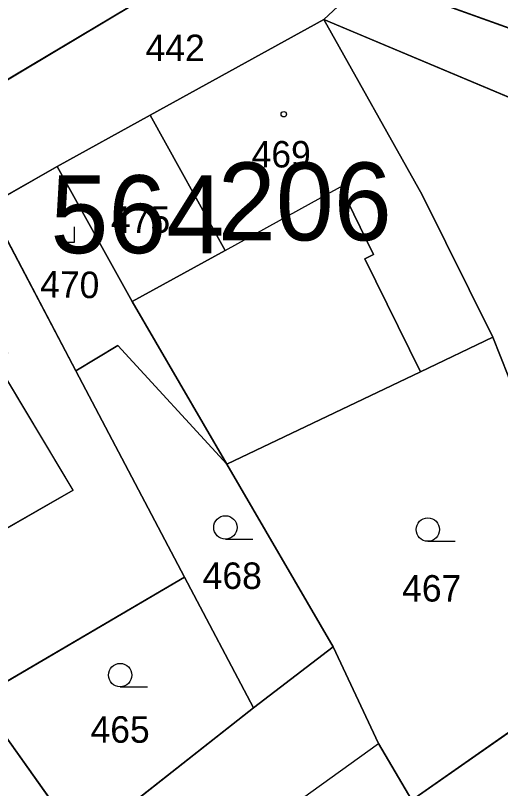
# Model space of a CAD drawing. Extents: x -689422 to -685210, y -987725 to -982160.
# Drawn here: x -687096.71 to -687065.61, y -985586.62 to -985537 of the extents above; entities that cross this region are included whole.
import ezdxf

# ---------------------------------------------------------------- set-up
doc = ezdxf.new("R2010")
doc.units = 0
for name, color, linetype in [('KN_Budovy', 7, 'Continuous'), ('KN_Budovy_cisla_domovni', 7, 'Continuous'), ('KN_Hranice_parcel', 7, 'Continuous'), ('KN_Hranice_parcel_vnitrni_kresba', 7, 'Continuous'), ('KN_Parcelni cisla', 7, 'Continuous'), ('KN_Polygon parcely', 7, 'Continuous'), ('KN_POZEMKY_OSTATNI PLOCHA', 7, 'Continuous'), ('KN_POZEMKY_ZAHRADA', 7, 'Continuous'), ('KN_POZEMKY_ZASTAVENA PLOCHA', 7, 'Continuous'), ('KN_VYUZITI_12_zastavena plocha_spolecny dvur', 7, 'Continuous'), ('KN_VYUZITI_13_zastavena plocha_zboreniste', 7, 'Continuous'), ('KN_VYUZITI_17_ostatni plocha_ostatni komunikace', 7, 'Continuous'), ('KN_Značky budov', 7, 'Continuous'), ('KN_Značky kultur', 7, 'Continuous')]:
    doc.layers.add(name, color=color, linetype=linetype)

msp = doc.modelspace()

# ---------------------------------------------------------------- linework, layer by layer
at = {"layer": 'KN_Budovy'}
for points in [[(-687070.74, -985559.87), (-687066.1, -985557.65), (-687070.64, -985548.52), (-687076.95, -985537.26), (-687088.07, -985543.4), (-687083.26, -985552.08), (-687075.88, -985548), (-687073.75, -985552.35), (-687074.31, -985552.63)], [(-687094.04, -985546.69), (-687089.23, -985555.37), (-687083.26, -985552.08), (-687088.07, -985543.4)], [(-687109.16, -985566.12), (-687102.98, -985562.29), (-687098.28, -985570.48), (-687093.02, -985567.46), (-687098.02, -985559.13), (-687097.2, -985558.64), (-687102.8, -985549.29), (-687114.92, -985556.83)]]:
    msp.add_lwpolyline(points, close=True, dxfattribs=at)
at = {"layer": 'KN_Hranice_parcel'}
for p, q in [((-687073.7, -985534.22), (-687076.95, -985537.26)), ((-687088.07, -985543.4), (-687076.95, -985537.26)), ((-687094.04, -985546.69), (-687088.07, -985543.4)), ((-687094.04, -985546.69), (-687098.43, -985549.2)), ((-687089.23, -985555.37), (-687094.04, -985546.69)), ((-687092.85, -985559.8), (-687098.43, -985549.2)), ((-687083.16, -985565.81), (-687089.23, -985555.37)), ((-687065.12, -985560.13), (-687066.1, -985557.65)), ((-687085.87, -985573.06), (-687092.85, -985559.8)), ((-687083.16, -985565.81), (-687076.35, -985577.52)), ((-687085.87, -985573.06), (-687099.01, -985580.76)), ((-687081.46, -985581.44), (-687085.87, -985573.06)), ((-687081.46, -985581.44), (-687076.35, -985577.52)), ((-687071.29, -985587.37), (-687059.33, -985578.98))]:
    msp.add_line(p, q, dxfattribs=at)
for points in [[(-687073.7, -985534.22), (-687072.41, -985535.16), (-687051.41, -985542.71), (-687046.54, -985546.42), (-687043.3, -985550)], [(-687087.28, -985535.17), (-687098.47, -985541.86), (-687106.07, -985547.14)], [(-687076.95, -985537.26), (-687060.65, -985544.11), (-687048.47, -985548.44), (-687046.97, -985554.94)], [(-687076.95, -985537.26), (-687070.64, -985548.52), (-687066.1, -985557.65)], [(-687088.07, -985543.4), (-687083.26, -985552.08), (-687089.23, -985555.37)], [(-687066.1, -985557.65), (-687070.74, -985559.87), (-687083.16, -985565.81)], [(-687083.16, -985565.81), (-687090.15, -985558.19), (-687092.85, -985559.8)], [(-687076.35, -985577.52), (-687073.44, -985583.74), (-687071.29, -985587.37)], [(-687097.8, -985582.67), (-687092.47, -985590.12), (-687081.46, -985581.44)]]:
    msp.add_lwpolyline(points, dxfattribs=at)
at = {"layer": 'KN_Hranice_parcel_vnitrni_kresba'}
for p, q in [((-687083.26, -985552.08), (-687075.88, -985548)), ((-687073.75, -985552.35), (-687075.88, -985548)), ((-687074.31, -985552.63), (-687073.75, -985552.35)), ((-687070.74, -985559.87), (-687074.31, -985552.63)), ((-687093.02, -985567.46), (-687098.02, -985559.13)), ((-687093.02, -985567.46), (-687098.28, -985570.48))]:
    msp.add_line(p, q, dxfattribs=at)
msp.add_lwpolyline([(-687086.51, -985597.51), (-687088.58, -985594.64), (-687073.44, -985583.74)], dxfattribs=at)
at = {"layer": 'KN_Polygon parcely'}
for points in [[(-687104.85, -985530.45), (-687115.32, -985537.64), (-687106.89, -985547.71), (-687106.07, -985547.14), (-687098.47, -985541.86), (-687087.28, -985535.17), (-687092.24, -985528.73), (-687094.94, -985525.21), (-687095.96, -985523.84), (-687100.81, -985527.47)], [(-687038.59, -985547.71), (-687034.31, -985544.89), (-687037.31, -985532.78), (-687037.54, -985531.84), (-687045.72, -985536.47), (-687048.14, -985531.54), (-687050.35, -985533.79), (-687054.69, -985530.4), (-687056.06, -985532.08), (-687059.67, -985529.26), (-687065.92, -985529.36), (-687073.7, -985534.22), (-687072.41, -985535.16), (-687051.41, -985542.71), (-687046.54, -985546.42), (-687043.3, -985550)], [(-687045.59, -985560.75), (-687044.62, -985563.83), (-687042.68, -985569.98), (-687042.01, -985587.1), (-687043.79, -985613.66), (-687040.68, -985610.26), (-687040.17, -985569.3), (-687040.35, -985566.72), (-687042.41, -985555.55), (-687043.3, -985550), (-687046.54, -985546.42), (-687051.41, -985542.71), (-687072.41, -985535.16), (-687073.7, -985534.22), (-687076.95, -985537.26), (-687060.65, -985544.11), (-687048.47, -985548.44), (-687046.97, -985554.94), (-687045.09, -985554.55), (-687044.04, -985560.25)], [(-687083.26, -985552.08), (-687089.23, -985555.37), (-687083.16, -985565.81), (-687070.74, -985559.87), (-687066.1, -985557.65), (-687070.64, -985548.52), (-687076.95, -985537.26), (-687088.07, -985543.4)], [(-687070.64, -985548.52), (-687066.1, -985557.65), (-687065.12, -985560.13), (-687060.23, -985558.69), (-687046.97, -985554.94), (-687048.47, -985548.44), (-687060.65, -985544.11), (-687076.95, -985537.26)], [(-687094.04, -985546.69), (-687089.23, -985555.37), (-687083.26, -985552.08), (-687088.07, -985543.4)], [(-687089.23, -985555.37), (-687094.04, -985546.69), (-687098.43, -985549.2), (-687092.85, -985559.8), (-687090.15, -985558.19), (-687083.16, -985565.81)], [(-687114.92, -985556.83), (-687109.16, -985566.12), (-687106.46, -985570.01), (-687101.4, -985577.08), (-687100.47, -985578.45), (-687099.01, -985580.76), (-687085.87, -985573.06), (-687092.85, -985559.8), (-687098.43, -985549.2), (-687102.8, -985549.29)], [(-687071.29, -985587.37), (-687059.33, -985578.98), (-687062.51, -985568.49), (-687065.12, -985560.13), (-687066.1, -985557.65), (-687070.74, -985559.87), (-687083.16, -985565.81), (-687076.35, -985577.52), (-687073.44, -985583.74)], [(-687092.85, -985559.8), (-687085.87, -985573.06), (-687081.46, -985581.44), (-687076.35, -985577.52), (-687083.16, -985565.81), (-687090.15, -985558.19)], [(-687081.46, -985581.44), (-687085.87, -985573.06), (-687099.01, -985580.76), (-687097.8, -985582.67), (-687092.47, -985590.12)], [(-687118.07, -985589.66), (-687108.58, -985606.46), (-687107.16, -985609.24), (-687101, -985605.44), (-687096.61, -985602.74), (-687095.32, -985601.94), (-687094.76, -985602.74), (-687086.51, -985597.51), (-687077.78, -985591.69), (-687071.29, -985587.37), (-687073.44, -985583.74), (-687076.35, -985577.52), (-687081.46, -985581.44), (-687092.47, -985590.12), (-687097.8, -985582.67), (-687104.9, -985586.4), (-687106.66, -985583.31)], [(-687090.95, -985608.77), (-687091.45, -985612.08), (-687092.8, -985612.21), (-687093.85, -985612.88), (-687093.98, -985612.66), (-687102.51, -985617.64), (-687098.8, -985624.36), (-687088.43, -985616.99), (-687087.57, -985616.37), (-687071.26, -985604.73), (-687065.16, -985600.6), (-687052.96, -985595.21), (-687055.34, -985588.68), (-687059.33, -985578.98), (-687071.29, -985587.37), (-687077.78, -985591.69), (-687086.51, -985597.51), (-687083.04, -985602.76), (-687082.74, -985603.49)]]:
    msp.add_lwpolyline(points, close=True, dxfattribs=at)
for points in [[(-687098.43, -985549.2), (-687094.04, -985546.69), (-687088.07, -985543.4), (-687076.95, -985537.26), (-687073.7, -985534.22)], [(-687087.28, -985535.17), (-687098.47, -985541.86)]]:
    msp.add_lwpolyline(points, dxfattribs=at)
at = {"layer": 'KN_POZEMKY_OSTATNI PLOCHA'}
for p, q in [((-687076.95, -985537.26), (-687073.7, -985534.22)), ((-687073.7, -985534.22), (-687076.95, -985537.26)), ((-687098.47, -985541.86), (-687087.28, -985535.17)), ((-687072.41, -985535.16), (-687051.41, -985542.71)), ((-687076.95, -985537.26), (-687088.07, -985543.4)), ((-687060.65, -985544.11), (-687076.95, -985537.26)), ((-687088.07, -985543.4), (-687094.04, -985546.69)), ((-687094.04, -985546.69), (-687098.43, -985549.2))]:
    msp.add_line(p, q, dxfattribs=at)
at = {"layer": 'KN_POZEMKY_ZAHRADA'}
for p, q in [((-687051.41, -985542.71), (-687072.41, -985535.16)), ((-687070.74, -985559.87), (-687066.1, -985557.65)), ((-687066.1, -985557.65), (-687065.12, -985560.13)), ((-687092.85, -985559.8), (-687090.15, -985558.19)), ((-687090.15, -985558.19), (-687083.16, -985565.81)), ((-687085.87, -985573.06), (-687092.85, -985559.8)), ((-687083.16, -985565.81), (-687070.74, -985559.87)), ((-687076.35, -985577.52), (-687083.16, -985565.81)), ((-687083.16, -985565.81), (-687076.35, -985577.52)), ((-687099.01, -985580.76), (-687085.87, -985573.06)), ((-687085.87, -985573.06), (-687081.46, -985581.44)), ((-687081.46, -985581.44), (-687085.87, -985573.06)), ((-687076.35, -985577.52), (-687081.46, -985581.44)), ((-687073.44, -985583.74), (-687076.35, -985577.52)), ((-687059.33, -985578.98), (-687071.29, -985587.37)), ((-687081.46, -985581.44), (-687092.47, -985590.12)), ((-687092.47, -985590.12), (-687097.8, -985582.67)), ((-687071.29, -985587.37), (-687073.44, -985583.74))]:
    msp.add_line(p, q, dxfattribs=at)
at = {"layer": 'KN_POZEMKY_ZASTAVENA PLOCHA'}
for p, q in [((-687087.28, -985535.17), (-687098.47, -985541.86)), ((-687088.07, -985543.4), (-687076.95, -985537.26)), ((-687076.95, -985537.26), (-687070.64, -985548.52)), ((-687076.95, -985537.26), (-687060.65, -985544.11)), ((-687070.64, -985548.52), (-687076.95, -985537.26)), ((-687094.04, -985546.69), (-687088.07, -985543.4)), ((-687083.26, -985552.08), (-687088.07, -985543.4)), ((-687088.07, -985543.4), (-687083.26, -985552.08)), ((-687098.43, -985549.2), (-687094.04, -985546.69)), ((-687094.04, -985546.69), (-687089.23, -985555.37)), ((-687089.23, -985555.37), (-687094.04, -985546.69)), ((-687070.64, -985548.52), (-687066.1, -985557.65)), ((-687066.1, -985557.65), (-687070.64, -985548.52)), ((-687092.85, -985559.8), (-687098.43, -985549.2)), ((-687098.43, -985549.2), (-687092.85, -985559.8)), ((-687089.23, -985555.37), (-687083.26, -985552.08)), ((-687083.26, -985552.08), (-687089.23, -985555.37)), ((-687083.16, -985565.81), (-687089.23, -985555.37)), ((-687089.23, -985555.37), (-687083.16, -985565.81)), ((-687066.1, -985557.65), (-687070.74, -985559.87)), ((-687065.12, -985560.13), (-687066.1, -985557.65)), ((-687090.15, -985558.19), (-687092.85, -985559.8)), ((-687083.16, -985565.81), (-687090.15, -985558.19)), ((-687092.85, -985559.8), (-687085.87, -985573.06)), ((-687070.74, -985559.87), (-687083.16, -985565.81)), ((-687085.87, -985573.06), (-687099.01, -985580.76)), ((-687081.46, -985581.44), (-687076.35, -985577.52)), ((-687076.35, -985577.52), (-687073.44, -985583.74)), ((-687071.29, -985587.37), (-687059.33, -985578.98)), ((-687092.47, -985590.12), (-687081.46, -985581.44)), ((-687097.8, -985582.67), (-687092.47, -985590.12)), ((-687073.44, -985583.74), (-687071.29, -985587.37))]:
    msp.add_line(p, q, dxfattribs=at)
at = {"layer": 'KN_VYUZITI_12_zastavena plocha_spolecny dvur'}
for p, q in [((-687098.43, -985549.2), (-687094.04, -985546.69)), ((-687094.04, -985546.69), (-687089.23, -985555.37)), ((-687092.85, -985559.8), (-687098.43, -985549.2)), ((-687089.23, -985555.37), (-687083.16, -985565.81)), ((-687090.15, -985558.19), (-687092.85, -985559.8)), ((-687083.16, -985565.81), (-687090.15, -985558.19))]:
    msp.add_line(p, q, dxfattribs=at)
at = {"layer": 'KN_VYUZITI_13_zastavena plocha_zboreniste'}
for p, q in [((-687076.95, -985537.26), (-687060.65, -985544.11)), ((-687070.64, -985548.52), (-687076.95, -985537.26)), ((-687066.1, -985557.65), (-687070.64, -985548.52)), ((-687065.12, -985560.13), (-687066.1, -985557.65))]:
    msp.add_line(p, q, dxfattribs=at)
at = {"layer": 'KN_VYUZITI_17_ostatni plocha_ostatni komunikace'}
for p, q in [((-687076.95, -985537.26), (-687073.7, -985534.22)), ((-687073.7, -985534.22), (-687076.95, -985537.26)), ((-687098.47, -985541.86), (-687087.28, -985535.17)), ((-687072.41, -985535.16), (-687051.41, -985542.71)), ((-687076.95, -985537.26), (-687088.07, -985543.4)), ((-687060.65, -985544.11), (-687076.95, -985537.26)), ((-687088.07, -985543.4), (-687094.04, -985546.69)), ((-687094.04, -985546.69), (-687098.43, -985549.2))]:
    msp.add_line(p, q, dxfattribs=at)
at = {"layer": 'KN_Značky budov'}
for centre in [(-687079.507, -985543.339), (-687088.697, -985547.519)]:
    msp.add_circle(centre, 0.175, dxfattribs=at)
at = {"layer": 'KN_Značky kultur'}
for p, q in [((-687092.92, -985551.56), (-687092.92, -985550.56)), ((-687093.921, -985551.56), (-687092.92, -985551.56)), ((-687083.253, -985570.61), (-687081.503, -985570.61)), ((-687070.273, -985570.75), (-687068.523, -985570.75)), ((-687090.003, -985580.09), (-687088.253, -985580.09))]:
    msp.add_line(p, q, dxfattribs=at)
for centre in [(-687083.253, -985569.86), (-687070.273, -985570), (-687090.003, -985579.34)]:
    msp.add_circle(centre, 0.75, dxfattribs=at)

# ---------------------------------------------------------------- texts
at = {"layer": 'KN_Budovy_cisla_domovni'}
for s, p in [('206', (-687083.738, -985551.439)), ('564', (-687094.475, -985552.259))]:
    msp.add_text(s, height=5, dxfattribs=at).set_placement(p)
at = {"layer": 'KN_Parcelni cisla'}
for s, p in [('442', (-687088.37, -985539.93)), ('469', (-687081.57, -985546.76)), ('475', (-687090.59, -985550.96)), ('468', (-687084.71, -985573.81)), ('467', (-687071.92, -985574.62)), ('465', (-687091.9, -985583.68))]:
    msp.add_text(s, height=1.7, dxfattribs=at).set_placement(p)
msp.add_text('470', height=1.7, rotation=359, dxfattribs=at).set_placement((-687095.144, -985555.089))

doc.saveas('drawing.dxf')
